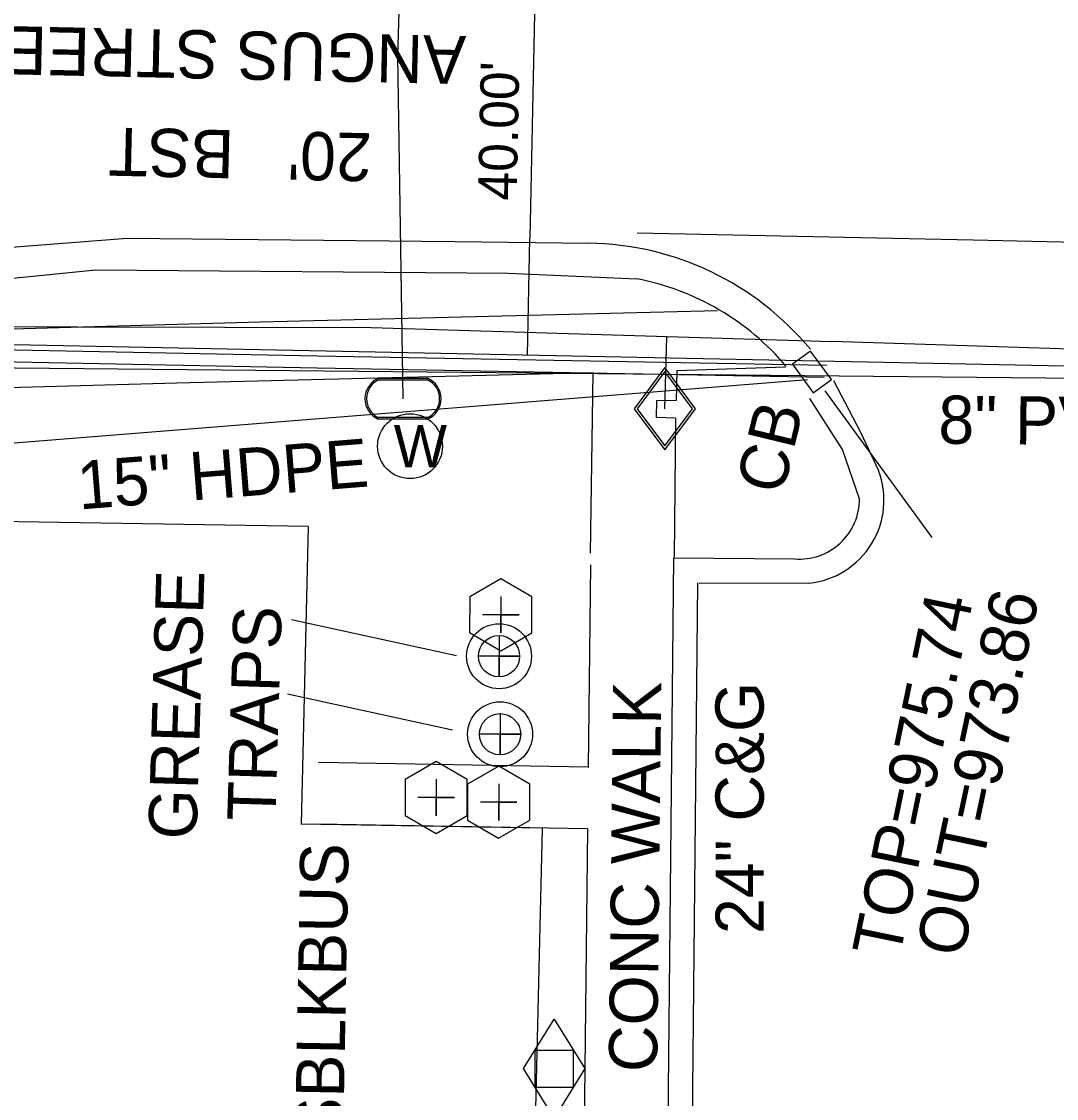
# Model space of a CAD drawing. Extents: x 1614611 to 1617571, y 898867 to 905462.
# Drawn here: x 1616313.3 to 1616399.2, y 899746.8 to 899836.2 of the extents above; entities that cross this region are included whole.
import ezdxf

# ---------------------------------------------------------------- set-up
doc = ezdxf.new("R2010")
doc.units = 0
for name, color, linetype in [('Exist Boundary Watershed Impervious C 09', 7, 'Continuous'), ('Exist Boundary Watershed Residential C 05', 7, 'Continuous'), ('Exist Building', 7, 'Continuous'), ('Exist Building Text', 7, 'Continuous'), ('Exist Right of Way Width CELL', 7, 'Continuous'), ('Exist Roads Curbs Text', 7, 'Continuous'), ('Exist Roads EOP Other Text', 7, 'Continuous'), ('Exist Roads EOT Text', 7, 'Continuous'), ('Exist Structure Minor Catch Basin Top Elevation', 7, 'Continuous'), ('Exist Structure Minor Pipes HDPE 15 Inch Invert', 7, 'Continuous'), ('Exist Utilities Gas Meter CELL', 7, 'Continuous'), ('Exist Utilities Gas UG Line SUE LOS B', 7, 'Continuous'), ('Exist Utilities Gas Valve CELL', 7, 'Continuous'), ('Exist Utilities Sanitary Sewer Manhole Leader', 7, 'Continuous'), ('Exist Utilities Sanitary Sewer Manhole Text', 7, 'Continuous'), ('Exist Utilities Sanitary Sewer UG Line', 7, 'Continuous'), ('Exist Utilities Sanitary Sewer UG Line Text', 7, 'Continuous'), ('Exist Utilities Telephone UG Cable SUE LOS C', 7, 'Continuous'), ('Exist Utilities Water Manhole CELL', 7, 'Continuous'), ('Exist Utilities Water UG Line SUE LOS B', 7, 'Continuous'), ('Old_Level_21', 7, 'Continuous'), ('Prop Drainage Structure Catch Basin Open Throat 4 CELL', 7, 'Continuous'), ('Prop Drainage Structure Junction Box with Manhole CELL', 7, 'Continuous'), ('Prop Drainage Structure Pipe Alternate 15in Label', 7, 'Continuous'), ('Prop Drainage Structure Pipe Stub Out CELL', 7, 'Continuous'), ('Prop Earthen Structure Head Ditch Label', 7, 'Continuous'), ('Prop Easement Permanent Drainage', 7, 'Continuous'), ('Prop Plan Preparation Drainage Notes Label', 7, 'Continuous'), ('Prop SS Transition Line', 7, 'Continuous'), ('Scratch_Level_1', 7, 'Continuous'), ('Scratch_Level_9', 7, 'Continuous')]:
    doc.layers.add(name, color=color, linetype=linetype)

msp = doc.modelspace()

# ---------------------------------------------------------------- linework, layer by layer
at = {"layer": 'Exist Boundary Watershed Impervious C 09'}
msp.add_lwpolyline([(1616364.382, 899818.648), (1616392.273, 899818.068), (1616427.556, 899817.256)], dxfattribs=at)
at = {"layer": 'Exist Boundary Watershed Residential C 05'}
msp.add_line((1616367.42, 899791.671), (1616366.586, 899708.332), dxfattribs=at)
for points in [[(1616275.752, 899810.136), (1616277.868, 899810.608), (1616281.795, 899811.285), (1616285.321, 899811.855), (1616290.524, 899812.662), (1616319.476, 899815.558), (1616353.694, 899815.295), (1616364.344, 899814.821)], [(1616382.847, 899796.578), (1616381.429, 899800.659), (1616378.727, 899804.888)], [(1616367.42, 899791.671), (1616377.455, 899791.585)]]:
    msp.add_lwpolyline(points, dxfattribs=at)
for centre, radius, start, end in [((1616360.351, 899793.73), 21.466, 40.1162, 79.27978), ((1616377.841, 899796.576), 5.006, 265.58111, 0.01836)]:
    msp.add_arc(centre, radius, start, end, dxfattribs=at)
at = {"layer": 'Exist Building'}
for p, q in [((1616337.09, 899794.276), (1616309.287, 899794.725)), ((1616337.09, 899794.276), (1616336.506, 899769.578)), ((1616356.514, 899769.255), (1616336.485, 899769.578)), ((1616356.514, 899769.255), (1616355.371, 899720.89))]:
    msp.add_line(p, q, dxfattribs=at)
at = {"layer": 'Exist Right of Way Width CELL'}
for p in [(1616356.107, 899848.462), (1616355.296, 899808.47)]:
    msp.add_line(p, (1616355.493, 899818.21), dxfattribs=at)
at = {"layer": 'Exist Utilities Gas Meter CELL'}
msp.add_line((1616357.505, 899749.296), (1616357.505, 899749.296), dxfattribs=at)
for points in [[(1616354.968, 899749.296), (1616357.505, 899753.409), (1616360.042, 899749.296), (1616357.505, 899745.184), (1616354.968, 899749.296)], [(1616355.93, 899750.834), (1616359.08, 899750.834), (1616359.08, 899747.721), (1616355.93, 899747.721), (1616355.93, 899750.834)]]:
    msp.add_lwpolyline(points, dxfattribs=at)
at = {"layer": 'Exist Utilities Gas UG Line SUE LOS B'}
for p, q in [((1616366.684, 899804.05), (1616366.848, 899809.981)), ((1616415.1, 899808.538), (1616380.551, 899809.616))]:
    msp.add_line(p, q, dxfattribs=at)
msp.add_lwpolyline([(1616203.948, 899815.377), (1616204.411, 899815.288), (1616225.782, 899814.807), (1616253.481, 899813.12), (1616275.814, 899811.432), (1616305.778, 899810.861), (1616342.318, 899810.782), (1616380.548, 899809.615)], dxfattribs=at)
at = {"layer": 'Exist Utilities Gas Valve CELL'}
msp.add_line((1616366.684, 899804.05), (1616366.684, 899804.05), dxfattribs=at)
msp.add_lwpolyline([(1616366.684, 899807.463), (1616364.147, 899804.05), (1616366.684, 899800.638), (1616369.221, 899804.05), (1616366.684, 899807.463)], dxfattribs=at)
msp.add_lwpolyline([(1616368.972, 899804.05), (1616366.684, 899807.127), (1616364.396, 899804.05), (1616366.684, 899800.973)], close=True, dxfattribs=at)
at = {"layer": 'Exist Utilities Sanitary Sewer Manhole Leader'}
for p, q in [((1616349.41, 899783.533), (1616335.71, 899786.524)), ((1616349.077, 899777.371), (1616335.376, 899780.361))]:
    msp.add_line(p, q, dxfattribs=at)
at = {"layer": 'Exist Utilities Sanitary Sewer UG Line'}
msp.add_lwpolyline([(1616250.08, 899808.048), (1616532.167, 899805.303)], dxfattribs=at)
at = {"layer": 'Exist Utilities Telephone UG Cable SUE LOS C'}
for points in [[(1616222.927, 899822.989), (1616224.048, 899821.24), (1616224.936, 899820.553), (1616226.294, 899820.028), (1616228.633, 899819.248), (1616243.258, 899814.595), (1616250.911, 899811.611), (1616276.142, 899809.615), (1616296.094, 899809.265), (1616337.866, 899808.443), (1616380.117, 899807.663)], [(1616221.941, 899822.674), (1616223.3, 899820.555), (1616224.439, 899819.673), (1616225.956, 899819.086), (1616228.323, 899818.297), (1616242.925, 899813.651), (1616250.685, 899810.626), (1616276.094, 899808.616), (1616296.075, 899808.265), (1616337.847, 899807.443), (1616379.897, 899806.667)]]:
    msp.add_lwpolyline(points, dxfattribs=at)
at = {"layer": 'Exist Utilities Water Manhole CELL'}
msp.add_line((1616345.548, 899800.935), (1616345.548, 899800.935), dxfattribs=at)
msp.add_circle((1616345.547, 899800.941), 2.693, dxfattribs=at)
at = {"layer": 'Exist Utilities Water UG Line SUE LOS B'}
msp.add_lwpolyline([(1616344.971, 899804.879), (1616344.545, 899833.307), (1616344.689, 899838.788)], dxfattribs=at)
at = {"layer": 'Old_Level_21'}
for points in [[(1616352.931, 899785.228), (1616352.931, 899781.802), (1616352.931, 899783.515), (1616354.644, 899783.515), (1616351.218, 899783.515)], [(1616353.017, 899778.753), (1616353.017, 899775.328), (1616353.017, 899777.04), (1616354.73, 899777.04), (1616351.305, 899777.04)]]:
    msp.add_lwpolyline(points, dxfattribs=at)
for centre, radius in [((1616352.931, 899783.515), 2.694), ((1616352.931, 899783.515), 1.712), ((1616353.017, 899777.04), 2.694), ((1616353.017, 899777.04), 1.712)]:
    msp.add_circle(centre, radius, dxfattribs=at)
at = {"layer": 'Prop Drainage Structure Catch Basin Open Throat 4 CELL'}
msp.add_lwpolyline([(1616377.295, 899807.749), (1616378.984, 899805.362), (1616380.522, 899806.471), (1616378.773, 899808.815)], close=True, dxfattribs=at)
at = {"layer": 'Prop Drainage Structure Pipe Alternate 15in Label'}
msp.add_line((1616378.526, 899806.443), (1616254.56, 899796.548), dxfattribs=at)
at = {"layer": 'Prop Drainage Structure Pipe Stub Out CELL'}
for p, q in [((1616353.078, 899786.955), (1616353.078, 899786.955)), ((1616347.714, 899771.79), (1616347.714, 899771.79)), ((1616352.906, 899771.401), (1616352.906, 899771.401))]:
    msp.add_line(p, q, dxfattribs=at)
for points in [[(1616350.5, 899788.449), (1616350.495, 899785.469), (1616353.073, 899783.975), (1616355.656, 899785.461), (1616355.661, 899788.441), (1616353.083, 899789.935)], [(1616345.136, 899773.284), (1616345.131, 899770.304), (1616347.709, 899768.81), (1616350.292, 899770.296), (1616350.297, 899773.276), (1616347.719, 899774.77)], [(1616350.328, 899772.895), (1616350.323, 899769.915), (1616352.901, 899768.421), (1616355.484, 899769.907), (1616355.489, 899772.887), (1616352.911, 899774.381)]]:
    msp.add_lwpolyline(points, close=True, dxfattribs=at)
for points in [[(1616353.078, 899788.468), (1616353.078, 899785.443), (1616353.078, 899786.955), (1616354.59, 899786.955), (1616351.566, 899786.955)], [(1616347.714, 899773.302), (1616347.714, 899770.277), (1616347.714, 899771.79), (1616349.227, 899771.79), (1616346.201, 899771.79)], [(1616352.906, 899772.914), (1616352.906, 899769.889), (1616352.906, 899771.401), (1616354.419, 899771.401), (1616351.394, 899771.401)]]:
    msp.add_lwpolyline(points, dxfattribs=at)
at = {"layer": 'Prop Earthen Structure Head Ditch Label'}
msp.add_line((1616482.11, 899805.896), (1616297.726, 899809.638), dxfattribs=at)
at = {"layer": 'Prop Plan Preparation Drainage Notes Label'}
msp.add_line((1616379.956, 899805.545), (1616388.843, 899793.353), dxfattribs=at)
at = {"layer": 'Prop SS Transition Line'}
msp.add_line((1616344.971, 899804.879), (1616344.971, 899804.879), dxfattribs=at)
for points in [[(1616342.934, 899806.579), (1616347.008, 899806.579)], [(1616342.934, 899806.442), (1616347.008, 899806.442)], [(1616347.008, 899803.317), (1616342.909, 899803.317)], [(1616347.008, 899803.179), (1616342.909, 899803.179)]]:
    msp.add_lwpolyline(points, dxfattribs=at)
for centre, radius, start, end in [((1616343.664, 899804.874), 1.855, 113.17804, 245.97939), ((1616343.675, 899804.873), 1.735, 115.30093, 243.78236), ((1616346.264, 899804.88), 1.856, 293.64832, 66.30838), ((1616346.276, 899804.879), 1.726, 295.12717, 64.87283)]:
    msp.add_arc(centre, radius, start, end, dxfattribs=at)
at = {"layer": 'Scratch_Level_1'}
for q in [(1616365.966, 899803.332), (1616367.471, 899791.739)]:
    msp.add_line((1616367.568, 899803.254), q, dxfattribs=at)
for points in [[(1616290.492, 899812.481), (1616290.874, 899810.055), (1616333.107, 899811.244), (1616371.054, 899812.206)], [(1616360.526, 899792.07), (1616360.75, 899807.013), (1616326.192, 899806.163), (1616306.23, 899805.621), (1616306.083, 899795.49)], [(1616376.697, 899807.484), (1616367.672, 899807.195), (1616367.618, 899804.726), (1616366.007, 899804.692), (1616365.966, 899803.332)], [(1616360.508, 899791.102), (1616360.322, 899774.28)], [(1616360.322, 899774.315), (1616337.952, 899774.688)], [(1616360.265, 899769.205), (1616337.886, 899769.578)], [(1616360.265, 899769.205), (1616359.633, 899712.104)]]:
    msp.add_lwpolyline(points, dxfattribs=at)
at = {"layer": 'Scratch_Level_9'}
msp.add_line((1616369.399, 899789.592), (1616368.605, 899710.241), dxfattribs=at)
for points in [[(1616276.55, 899812.974), (1616299.653, 899816.456), (1616322.068, 899818.196), (1616349.223, 899817.91), (1616360.372, 899817.788)], [(1616380.687, 899806.39), (1616382.928, 899802.099), (1616384.426, 899798.913)], [(1616378.669, 899789.576), (1616369.543, 899789.557)]]:
    msp.add_lwpolyline(points, dxfattribs=at)
for centre, radius, start, end in [((1616360.008, 899793.423), 24.367, 39.66201, 89.14512), ((1616377.945, 899796.466), 6.928, 276.00018, 20.68558)]:
    msp.add_arc(centre, radius, start, end, dxfattribs=at)

# ---------------------------------------------------------------- texts
at = {"layer": 'Exist Building Text'}
msp.add_text('1SBLKBUS', height=4, rotation=88.95765, dxfattribs=at).set_placement((1616339.949, 899740.329))
at = {"layer": 'Exist Right of Way Width CELL'}
msp.add_text("40.00'", height=3.2, rotation=88.83708, dxfattribs=at).set_placement((1616354.388, 899821.293))
at = {"layer": 'Exist Roads Curbs Text'}
msp.add_text('24" C&G', height=4, rotation=90.04282, dxfattribs=at).set_placement((1616374.902, 899760.465))
at = {"layer": 'Exist Roads EOP Other Text'}
msp.add_text('CONC WALK', height=4, rotation=89.36519, dxfattribs=at).set_placement((1616366.042, 899748.997))
at = {"layer": 'Exist Roads EOT Text'}
for s, rotation, p in [('ANGUS STREET', 178.75092, (1616350.223, 899834.966)), ("20'   BST", 178.72674, (1616342.417, 899826.899))]:
    msp.add_text(s, height=4, rotation=rotation, dxfattribs=at).set_placement(p)
at = {"layer": 'Exist Structure Minor Catch Basin Top Elevation'}
msp.add_text('TOP=975.74', height=4, rotation=78.3823, dxfattribs=at).set_placement((1616386.143, 899758.346))
at = {"layer": 'Exist Structure Minor Pipes HDPE 15 Inch Invert'}
msp.add_text('OUT=973.86', height=4, rotation=78.04834, dxfattribs=at).set_placement((1616391.404, 899758.406))
at = {"layer": 'Exist Utilities Sanitary Sewer Manhole Text'}
for s, p in [('GREASE', (1616327.825, 899768.273)), ('TRAPS', (1616334.373, 899769.794))]:
    msp.add_text(s, height=4, rotation=88.28514, dxfattribs=at).set_placement(p)
at = {"layer": 'Exist Utilities Sanitary Sewer UG Line Text'}
msp.add_text('8" PVC', height=4, rotation=359.44231, dxfattribs=at).set_placement((1616389.37, 899801.149))
at = {"layer": 'Exist Utilities Water Manhole CELL'}
msp.add_text('W', height=3.5, dxfattribs=at).set_placement((1616344.198, 899799.185))
at = {"layer": 'Prop Drainage Structure Junction Box with Manhole CELL'}
msp.add_text('15" HDPE', height=4, rotation=4.56369, dxfattribs=at).set_placement((1616318.104, 899795.682))
at = {"layer": 'Prop Easement Permanent Drainage'}
msp.add_text('CB', height=4, rotation=76.35773, dxfattribs=at).set_placement((1616376.459, 899796.797))

doc.saveas('drawing.dxf')
